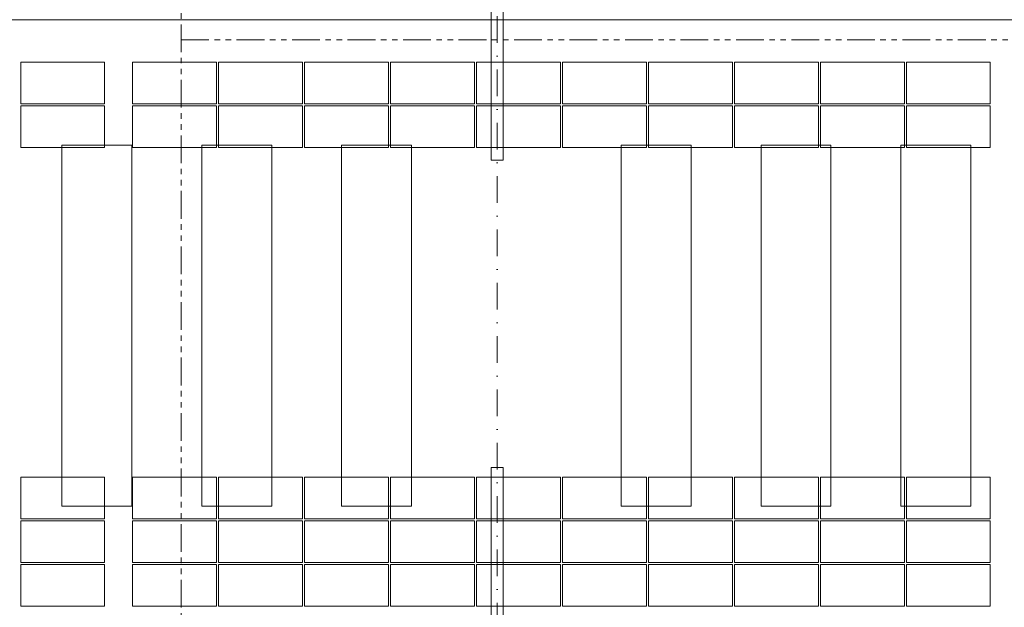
# Model space of a CAD drawing. Header units: millimetres. Extents: x -1695604 to 5289369, y -1488057 to 2187451.
# Tile 504 of 656: x 305170 to 319255, y 153305 to 161703. Entities that reach past the tile are written whole.
import ezdxf
from ezdxf import colors
from ezdxf.entities.mleader import LeaderData, LeaderLine
from ezdxf.math import Vec2, Vec3

# ---------------------------------------------------------------- set-up
doc = ezdxf.new("R2010")
doc.units = ezdxf.units.MM
for name, pattern in [('CENTERX2', [101.6, 63.5, -12.7, 12.7, -12.7]), ('DASHDOT', [25.4, 12.7, -6.35, 0, -6.35]), ('PHANTOM2', [31.75, 15.875, -3.175, 3.175, -3.175, 3.175, -3.175])]:
    doc.linetypes.add(name, pattern=pattern)
for name, color, linetype, lineweight in [('____podkonstrukce FVE @ 200', 3, 'CENTERX2', 9), ('A99_FVE', 30, 'Continuous', 5), ('A99_N_txt-popis-50 @ 200', 240, 'Continuous', 9), ('A99_S_kce-demolice', 30, 'Continuous', 20), ('A99_S_kce-pohl', 7, 'Continuous', 5), ('A99_S_osy', 1, 'CENTERX2', 5)]:
    doc.layers.add(name, color=color, linetype=linetype, lineweight=lineweight)
doc.styles.add('A99_popis', font='isocpeur.ttf')

msp = doc.modelspace()

# ---------------------------------------------------------------- linework, layer by layer
at = {"layer": 'A99_FVE', "linetype": 'Continuous', "lineweight": 15, "ltscale": 2}
for points in [[(311915, 163710), (312085, 163710), (312085, 159695), (311915, 159695)], [(311915, 155305), (312085, 155305), (312085, 149540), (311915, 149540)]]:
    msp.add_lwpolyline(points, close=True, dxfattribs=at)
at = {"layer": 'A99_FVE', "lineweight": 5, "ltscale": 2}
for points in [[(306385, 160500), (306385, 161095), (305185, 161095), (305185, 160500)], [(306785, 160500), (306785, 161095), (307985, 161095), (307985, 160500)], [(308015, 160500), (308015, 161095), (309215, 161095), (309215, 160500)], [(309245, 160500), (309245, 161095), (310445, 161095), (310445, 160500)], [(310475, 160500), (310475, 161095), (311675, 161095), (311675, 160500)], [(311705, 160500), (311705, 161095), (312905, 161095), (312905, 160500)], [(314135, 160500), (314135, 161095), (312935, 161095), (312935, 160500)], [(315365, 160500), (315365, 161095), (314165, 161095), (314165, 160500)], [(316595, 160500), (316595, 161095), (315395, 161095), (315395, 160500)], [(317825, 160500), (317825, 161095), (316625, 161095), (316625, 160500)], [(319055, 160500), (319055, 161095), (317855, 161095), (317855, 160500)], [(306385, 159875), (306385, 160470), (305185, 160470), (305185, 159875)], [(306785, 159875), (306785, 160470), (307985, 160470), (307985, 159875)], [(308015, 159875), (308015, 160470), (309215, 160470), (309215, 159875)], [(309245, 159875), (309245, 160470), (310445, 160470), (310445, 159875)], [(310475, 159875), (310475, 160470), (311675, 160470), (311675, 159875)], [(311705, 159875), (311705, 160470), (312905, 160470), (312905, 159875)], [(314135, 159875), (314135, 160470), (312935, 160470), (312935, 159875)], [(315365, 159875), (315365, 160470), (314165, 160470), (314165, 159875)], [(316595, 159875), (316595, 160470), (315395, 160470), (315395, 159875)], [(317825, 159875), (317825, 160470), (316625, 160470), (316625, 159875)], [(319055, 159875), (319055, 160470), (317855, 160470), (317855, 159875)], [(306385, 155165), (306385, 154570), (305185, 154570), (305185, 155165)], [(306785, 155165), (306785, 154570), (307985, 154570), (307985, 155165)], [(308015, 155165), (308015, 154570), (309215, 154570), (309215, 155165)], [(309245, 155165), (309245, 154570), (310445, 154570), (310445, 155165)], [(310475, 155165), (310475, 154570), (311675, 154570), (311675, 155165)], [(311705, 155165), (311705, 154570), (312905, 154570), (312905, 155165)], [(314135, 155165), (314135, 154570), (312935, 154570), (312935, 155165)], [(315365, 155165), (315365, 154570), (314165, 154570), (314165, 155165)], [(316595, 155165), (316595, 154570), (315395, 154570), (315395, 155165)], [(317825, 155165), (317825, 154570), (316625, 154570), (316625, 155165)], [(319055, 155165), (319055, 154570), (317855, 154570), (317855, 155165)], [(306385, 153945), (306385, 154540), (305185, 154540), (305185, 153945)], [(306785, 153945), (306785, 154540), (307985, 154540), (307985, 153945)], [(308015, 153945), (308015, 154540), (309215, 154540), (309215, 153945)], [(309245, 153945), (309245, 154540), (310445, 154540), (310445, 153945)], [(310475, 153945), (310475, 154540), (311675, 154540), (311675, 153945)], [(311705, 153945), (311705, 154540), (312905, 154540), (312905, 153945)], [(314135, 153945), (314135, 154540), (312935, 154540), (312935, 153945)], [(315365, 153945), (315365, 154540), (314165, 154540), (314165, 153945)], [(316595, 153945), (316595, 154540), (315395, 154540), (315395, 153945)], [(317825, 153945), (317825, 154540), (316625, 154540), (316625, 153945)], [(319055, 153945), (319055, 154540), (317855, 154540), (317855, 153945)], [(306385, 153320), (306385, 153915), (305185, 153915), (305185, 153320)], [(306785, 153320), (306785, 153915), (307985, 153915), (307985, 153320)], [(308015, 153320), (308015, 153915), (309215, 153915), (309215, 153320)], [(309245, 153320), (309245, 153915), (310445, 153915), (310445, 153320)], [(310475, 153320), (310475, 153915), (311675, 153915), (311675, 153320)], [(311705, 153320), (311705, 153915), (312905, 153915), (312905, 153320)], [(314135, 153320), (314135, 153915), (312935, 153915), (312935, 153320)], [(315365, 153320), (315365, 153915), (314165, 153915), (314165, 153320)], [(316595, 153320), (316595, 153915), (315395, 153915), (315395, 153320)], [(317825, 153320), (317825, 153915), (316625, 153915), (316625, 153320)], [(319055, 153320), (319055, 153915), (317855, 153915), (317855, 153320)]]:
    msp.add_lwpolyline(points, close=True, dxfattribs=at)
at = {"layer": 'A99_S_kce-demolice', "linetype": 'PHANTOM2', "lineweight": 9, "ltscale": 25}
for points in [[(307480, 176717.5), (307480, 148830)], [(307480, 161415), (438810, 161415)]]:
    msp.add_lwpolyline(points, dxfattribs=at)
at = {"layer": 'A99_S_kce-demolice', "linetype": 'Continuous', "lineweight": 9}
for points in [[(305775, 159910), (306775, 159910), (306775, 154750), (305775, 154750)], [(307775, 159910), (308775, 159910), (308775, 154750), (307775, 154750)], [(309775, 159910), (310775, 159910), (310775, 154750), (309775, 154750)], [(313775, 159910), (314775, 159910), (314775, 154750), (313775, 154750)], [(315775, 159910), (316775, 159910), (316775, 154750), (315775, 154750)], [(317775, 159910), (318775, 159910), (318775, 154750), (317775, 154750)]]:
    msp.add_lwpolyline(points, close=True, dxfattribs=at)
at = {"layer": 'A99_S_kce-pohl', "linetype": 'Continuous'}
msp.add_lwpolyline([(438875.5, 161700), (299400, 161700)], dxfattribs=at)
at = {"layer": 'A99_S_osy', "linetype": 'DASHDOT', "lineweight": 5, "ltscale": 30}
msp.add_lwpolyline([(312000, 146890), (312000, 179060)], dxfattribs=at)

# ---------------------------------------------------------------- leaders
at = {"layer": '____podkonstrukce FVE @ 200', "color": 3, "linetype": 'Continuous', "lineweight": 9}
ml = msp.add_multileader_mtext('Standard', dxfattribs=at)
ml.set_content('\\A1;{\\C3;nosníky profilu Z}', color=1, style='A99_popis')
ml.set_leader_properties(color=256, linetype='ByLayer', lineweight=-1)
ml.build(insert=Vec2(0, 0))
ml.multileader.update_dxf_attribs({"dogleg_length": 200, "arrow_head_size": 300, "scale": 200})
ctx = ml.context
ctx.base_point, ctx.scale, ctx.char_height, ctx.arrow_head_size, ctx.landing_gap_size, ctx.plane_origin = Vec3(145525.1, 159540), 200, 800, 300, 1000, Vec3(143462.5, 152131.7)
notes = []
notes.append((ctx, [(0, (1, 1, 0), (144725.1, 159540), (1, 0), 800, [(0, [(138752.5, 159540)], 0, [])])]))
ctx.mtext.insert, ctx.mtext.width, ctx.mtext.defined_height, ctx.mtext.flow_direction = Vec3(146525.1, 160060), 8464.943, 1247.5, 5
at = {"layer": 'A99_N_txt-popis-50 @ 200', "lineweight": 9}
ml = msp.add_multileader_mtext('Standard', dxfattribs=at)
ml.set_content('\\A1;{\\fISOCPEUR|b1|i0|c238|p34;\\C256;ocelový nosník}', color=1, style='A99_popis')
ml.set_leader_properties(color=256, linetype='ByLayer', lineweight=-1)
ml.build(insert=Vec2(0, 0))
ml.multileader.update_dxf_attribs({"dogleg_length": 200, "arrow_head_size": 300, "scale": 200})
ctx = ml.context
ctx.base_point, ctx.scale, ctx.char_height, ctx.arrow_head_size, ctx.landing_gap_size, ctx.plane_origin = Vec3(21517.5, 160277.5), 200, 400, 300, 1000, Vec3(20965, 153699.2)
notes.append((ctx, [(0, (1, 1, 0), (20717.5, 160277.5), (1, 0), 800, [(0, [(20720, 158350)], 0, [])])]))
ctx.mtext.insert, ctx.mtext.width, ctx.mtext.defined_height, ctx.mtext.flow_direction = Vec3(22517.5, 160535.7), 3664.376, 670, 5
for ctx, leaders in notes:
    for number, flags, end, landing, length, lines in leaders:
        leader = LeaderData()
        leader.index, (leader.has_last_leader_line, leader.has_dogleg_vector, leader.attachment_direction) = number, flags
        leader.last_leader_point, leader.dogleg_vector, leader.dogleg_length = Vec3(end), Vec3(landing), length
        for number, points, colour, breaks in lines:
            line = LeaderLine()
            line.index, line.vertices, line.color, line.breaks = number, Vec3.list(points), colors.encode_raw_color(colour), breaks
            leader.lines.append(line)
        ctx.leaders.append(leader)

doc.saveas('drawing.dxf')
